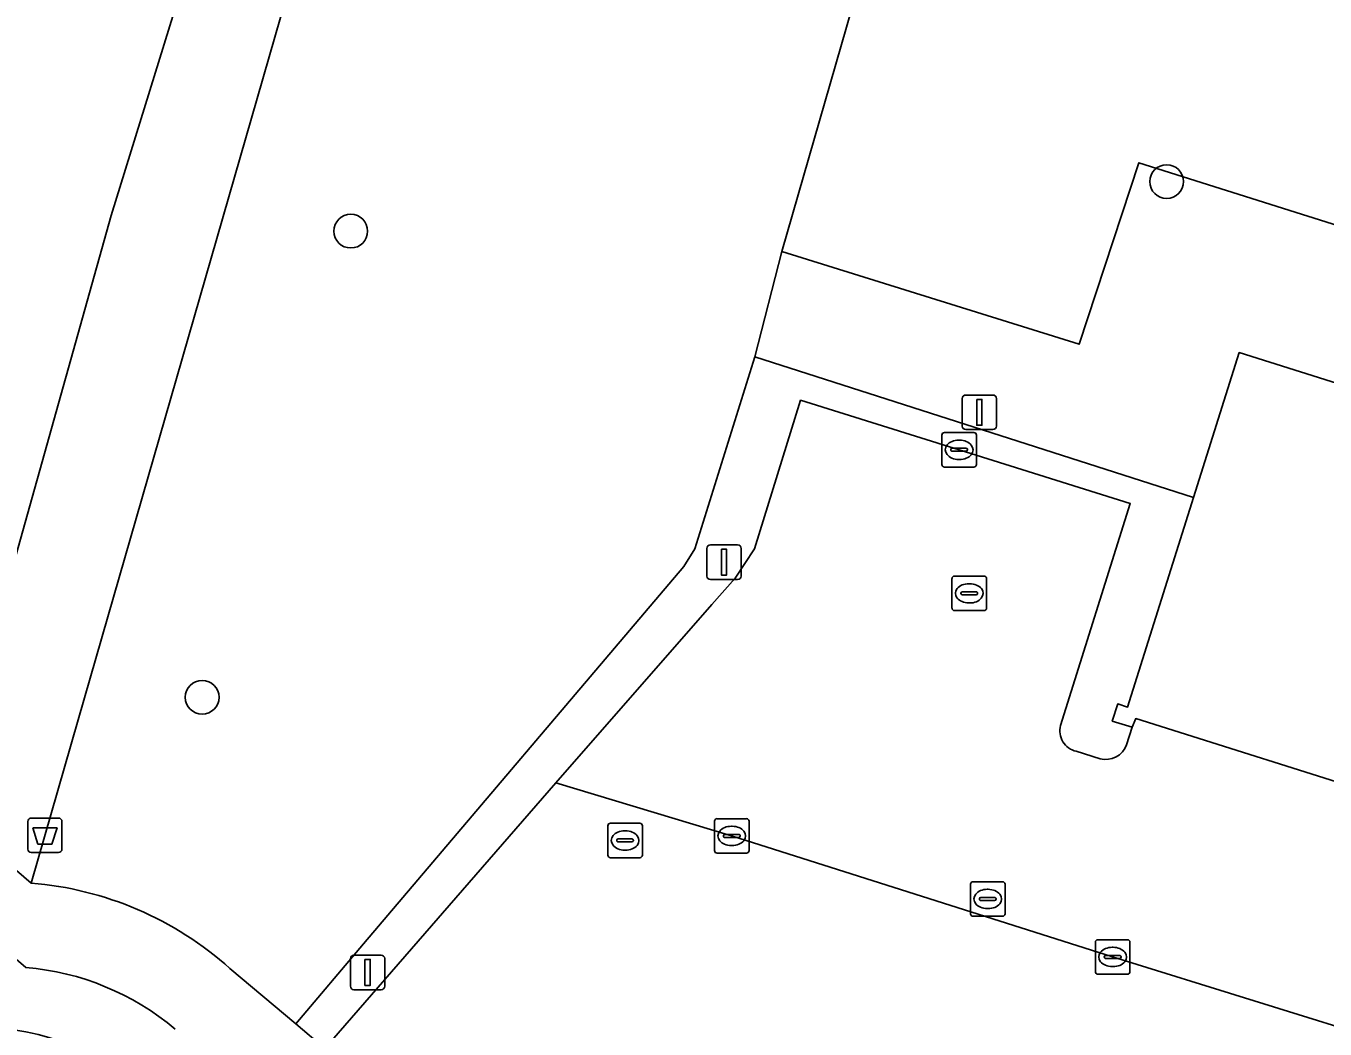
# Model space of a CAD drawing. Extents: x 162803 to 163818, y 381639 to 382475.
# Drawn here: x 163213.57 to 163251.21, y 381692.83 to 381721.89 of the extents above; entities that cross this region are included whole.
import ezdxf

# ---------------------------------------------------------------- set-up
doc = ezdxf.new("R2010")
doc.units = 0
for name, color, linetype in [('IMGEO_Afvalbak', 7, 'Continuous'), ('IMGEO_Boom', 7, 'Continuous'), ('IMGEO_Fietspad_gesloten', 7, 'Continuous'), ('IMGEO_Groenvoorziening', 7, 'Continuous'), ('IMGEO_Kolk', 7, 'Continuous'), ('IMGEO_Lichtmast', 7, 'Continuous'), ('IMGEO_Pand', 7, 'Continuous'), ('IMGEO_Rijbaan_lokaal_open', 7, 'Continuous'), ('IMGEO_Rioolput', 7, 'Continuous'), ('IMGEO_Verkeerseiland_open', 7, 'Continuous'), ('IMGEO_Voetpad_gesloten', 7, 'Continuous'), ('IMGEO_Voetpad_open', 7, 'Continuous')]:
    doc.layers.add(name, color=color, linetype=linetype)

msp = doc.modelspace()

# ---------------------------------------------------------------- linework, layer by layer
at = {"layer": 'IMGEO_Afvalbak'}
for p, q in [((163213.727, 381698.939), (163214.517, 381698.939)), ((163214.517, 381698.939), (163213.727, 381698.939)), ((163213.627, 381698.039), (163213.627, 381698.839)), ((163213.627, 381698.839), (163213.627, 381698.039)), ((163214.617, 381698.839), (163214.617, 381698.039)), ((163214.617, 381698.039), (163214.617, 381698.839)), ((163214.517, 381697.939), (163213.727, 381697.939)), ((163213.727, 381697.939), (163214.517, 381697.939))]:
    msp.add_line(p, q, dxfattribs=at)
msp.add_lwpolyline([(163213.77, 381698.653), (163214.474, 381698.653), (163214.325, 381698.183), (163213.919, 381698.183), (163213.77, 381698.653)], dxfattribs=at)
for centre, start, end in [((163213.727, 381698.839), 90, 180), ((163213.727, 381698.839), 90, 180), ((163214.517, 381698.839), 0, 90), ((163214.517, 381698.839), 360, 90), ((163213.727, 381698.039), 180, 270), ((163213.727, 381698.039), 180, 270), ((163214.517, 381698.039), 270, 0), ((163214.517, 381698.039), 270, 0)]:
    msp.add_arc(centre, 0.1, start, end, dxfattribs=at)
at = {"layer": 'IMGEO_Boom'}
for centre in [(163246.619, 381717.379), (163222.983, 381715.944), (163218.677, 381702.437)]:
    msp.add_circle(centre, 0.489, dxfattribs=at)
at = {"layer": 'IMGEO_Fietspad_gesloten'}
for centre, radius, start, end in [((163212.929, 381686.922), 7.713, 49.9362, 85.1995), ((163212.191, 381685.642), 7.231, 51.8566, 97.5669)]:
    msp.add_arc(centre, radius, start, end, dxfattribs=at)
at = {"layer": 'IMGEO_Groenvoorziening'}
for points in [[(163220.772, 381738.461), (163220.115, 381738.844), (163189.311, 381720.446), (163187.548, 381719.436), (163211.165, 381699.254), (163211.741, 381701.09), (163216.038, 381716.4), (163221.764, 381734.924)], [(163235.47, 381715.356), (163239.525, 381729.44), (163233.036, 381732.232), (163231.626, 381732.839), (163227.895, 381734.558)], [(163224.625, 381733.866), (163220.945, 381722.134), (163215.268, 381702.421), (163213.722, 381697.052)], [(163219.481, 381694.578), (163221.388, 381692.975), (163223.351, 381695.29), (163232.627, 381706.226), (163232.953, 381706.735), (163234.684, 381712.297), (163235.47, 381715.356)]]:
    msp.add_lwpolyline(points, dxfattribs=at)
for points in [[(163292.911, 381706.709), (163292.47, 381707.061), (163291.903, 381707.303), (163254.408, 381723.309), (163240.704, 381728.932), (163239.525, 381729.44), (163235.47, 381715.356), (163244.088, 381712.664), (163245.811, 381717.927), (163292.414, 381703.217), (163292.875, 381706.456)], [(163245.811, 381717.927), (163244.088, 381712.664), (163235.47, 381715.356), (163234.684, 381712.297), (163247.4, 381708.224), (163248.724, 381712.426), (163271.631, 381705.207), (163272.026, 381706.468), (163291.976, 381700.14), (163292.414, 381703.217)]]:
    msp.add_lwpolyline(points, close=True, dxfattribs=at)
msp.add_arc((163212.939, 381687.289), 9.795, 48.0912, 85.4132, dxfattribs=at)
at = {"layer": 'IMGEO_Kolk'}
for p, q in [((163240.107, 381709.182), (163240.107, 381710.034)), ((163240.182, 381710.108), (163241.034, 381710.108)), ((163240.595, 381709.888), (163240.62, 381709.888)), ((163241.108, 381710.034), (163241.108, 381709.182)), ((163240.366, 381709.602), (163240.366, 381709.614)), ((163240.804, 381709.565), (163240.406, 381709.565)), ((163240.409, 381709.651), (163240.807, 381709.651)), ((163240.85, 381709.614), (163240.85, 381709.602)), ((163241.034, 381709.108), (163240.182, 381709.108)), ((163240.618, 381709.328), (163240.593, 381709.328)), ((163233.52, 381697.994), (163233.52, 381698.846)), ((163233.595, 381698.92), (163234.447, 381698.92)), ((163234.008, 381698.7), (163234.033, 381698.7)), ((163234.521, 381698.846), (163234.521, 381697.994)), ((163233.779, 381698.414), (163233.779, 381698.426)), ((163234.217, 381698.377), (163233.819, 381698.377)), ((163233.822, 381698.463), (163234.22, 381698.463)), ((163234.263, 381698.426), (163234.263, 381698.414)), ((163234.447, 381697.92), (163233.595, 381697.92)), ((163234.031, 381698.14), (163234.006, 381698.14)), ((163244.554, 381694.487), (163244.554, 381695.339)), ((163244.629, 381695.413), (163245.481, 381695.413)), ((163245.042, 381695.193), (163245.067, 381695.193)), ((163245.555, 381695.339), (163245.555, 381694.487)), ((163244.813, 381694.907), (163244.813, 381694.919)), ((163245.251, 381694.87), (163244.853, 381694.87)), ((163244.856, 381694.956), (163245.254, 381694.956)), ((163245.297, 381694.919), (163245.297, 381694.907)), ((163245.481, 381694.413), (163244.629, 381694.413)), ((163245.065, 381694.633), (163245.04, 381694.633))]:
    msp.add_line(p, q, dxfattribs=at)
for points in [[(163240.107, 381709.182), (163240.107, 381710.034)], [(163240.182, 381710.108), (163241.034, 381710.108)], [(163241.108, 381710.034), (163241.108, 381709.182)], [(163241.034, 381709.108), (163240.182, 381709.108)], [(163233.52, 381697.994), (163233.52, 381698.846)], [(163233.595, 381698.92), (163234.447, 381698.92)], [(163234.521, 381698.846), (163234.521, 381697.994)], [(163234.447, 381697.92), (163233.595, 381697.92)], [(163244.554, 381694.487), (163244.554, 381695.339)], [(163244.629, 381695.413), (163245.481, 381695.413)], [(163245.555, 381695.339), (163245.555, 381694.487)], [(163245.481, 381694.413), (163244.629, 381694.413)]]:
    msp.add_lwpolyline(points, dxfattribs=at)
for centre, radius, start, end in [((163240.184, 381710.032), 0.0765, 91.552, 178.448), ((163240.184, 381710.032), 0.0765, 91.552, 178.448), ((163241.032, 381710.032), 0.0765, 1.552, 88.448), ((163241.032, 381710.032), 0.0765, 1.552, 88.448), ((163240.406, 381709.611), 0.0403, 85.8775, 175.7526), ((163240.403, 381709.601), 0.0366, 178.938, 274.7102), ((163240.807, 381709.608), 0.043, 264.8664, 352.4533), ((163240.811, 381709.613), 0.0386, 1.7309, 96.639), ((163240.184, 381709.184), 0.0765, 181.552, 268.448), ((163240.184, 381709.184), 0.0765, 181.552, 268.448), ((163241.032, 381709.184), 0.0765, 271.552, 358.448), ((163241.032, 381709.184), 0.0765, 271.552, 358.448), ((163233.597, 381698.844), 0.0765, 91.552, 178.448), ((163233.597, 381698.844), 0.0765, 91.552, 178.448), ((163234.445, 381698.844), 0.0765, 1.552, 88.448), ((163234.445, 381698.844), 0.0765, 1.552, 88.448), ((163233.819, 381698.423), 0.0403, 85.8775, 175.7526), ((163233.816, 381698.413), 0.0366, 178.938, 274.7102), ((163234.22, 381698.42), 0.043, 264.8664, 352.4533), ((163234.224, 381698.425), 0.0386, 1.7309, 96.639), ((163233.597, 381697.996), 0.0765, 181.552, 268.448), ((163233.597, 381697.996), 0.0765, 181.552, 268.448), ((163234.445, 381697.996), 0.0765, 271.552, 358.448), ((163234.445, 381697.996), 0.0765, 271.552, 358.448), ((163244.631, 381695.337), 0.0765, 91.552, 178.448), ((163244.631, 381695.337), 0.0765, 91.552, 178.448), ((163245.479, 381695.337), 0.0765, 1.552, 88.448), ((163245.479, 381695.337), 0.0765, 1.552, 88.448), ((163244.853, 381694.916), 0.0403, 85.8775, 175.7526), ((163244.85, 381694.906), 0.0366, 178.938, 274.7102), ((163245.254, 381694.913), 0.043, 264.8664, 352.4533), ((163245.258, 381694.918), 0.0386, 1.7309, 96.639), ((163244.631, 381694.489), 0.0765, 181.552, 268.448), ((163244.631, 381694.489), 0.0765, 181.552, 268.448), ((163245.479, 381694.489), 0.0765, 271.552, 358.448), ((163245.479, 381694.489), 0.0765, 271.552, 358.448)]:
    msp.add_arc(centre, radius, start, end, dxfattribs=at)
for centre, major_axis, ratio, start_param, end_param in [((163240.594, 381709.608), (-0.387, 0.002), 0.722429, 4.712389, 7.853982), ((163240.619, 381709.608), (-0.39, 0.002), 0.717154, 1.570796, 4.712389), ((163234.007, 381698.42), (-0.387, 0.002), 0.722429, 4.712389, 7.853982), ((163234.032, 381698.42), (-0.39, 0.002), 0.717154, 1.570796, 4.712389), ((163245.041, 381694.913), (-0.387, 0.002), 0.722429, 4.712389, 7.853982), ((163245.066, 381694.913), (-0.39, 0.002), 0.717154, 1.570796, 4.712389)]:
    msp.add_ellipse(centre, major_axis=major_axis, ratio=ratio, start_param=start_param, end_param=end_param, dxfattribs=at)
at = {"layer": 'IMGEO_Lichtmast'}
for p, q in [((163240.697, 381710.295), (163240.697, 381711.095)), ((163240.697, 381711.095), (163240.697, 381710.295)), ((163240.797, 381711.195), (163241.587, 381711.195)), ((163241.587, 381711.195), (163240.797, 381711.195)), ((163241.687, 381711.095), (163241.687, 381710.295)), ((163241.687, 381710.295), (163241.687, 381711.095)), ((163241.587, 381710.195), (163240.797, 381710.195)), ((163240.797, 381710.195), (163241.587, 381710.195)), ((163233.401, 381706.851), (163234.191, 381706.851)), ((163234.191, 381706.851), (163233.401, 381706.851)), ((163233.301, 381705.951), (163233.301, 381706.751)), ((163233.301, 381706.751), (163233.301, 381705.951)), ((163234.291, 381706.751), (163234.291, 381705.951)), ((163234.291, 381705.951), (163234.291, 381706.751)), ((163234.191, 381705.851), (163233.401, 381705.851)), ((163233.401, 381705.851), (163234.191, 381705.851)), ((163222.975, 381694.065), (163222.975, 381694.865)), ((163222.975, 381694.865), (163222.975, 381694.065)), ((163223.075, 381694.965), (163223.865, 381694.965)), ((163223.865, 381694.965), (163223.075, 381694.965)), ((163223.965, 381694.865), (163223.965, 381694.065)), ((163223.965, 381694.065), (163223.965, 381694.865)), ((163223.865, 381693.965), (163223.075, 381693.965)), ((163223.075, 381693.965), (163223.865, 381693.965))]:
    msp.add_line(p, q, dxfattribs=at)
for points in [[(163241.117, 381711.07), (163241.267, 381711.07), (163241.267, 381710.32), (163241.117, 381710.32), (163241.117, 381711.07)], [(163233.721, 381706.726), (163233.871, 381706.726), (163233.871, 381705.976), (163233.721, 381705.976), (163233.721, 381706.726)], [(163223.395, 381694.84), (163223.545, 381694.84), (163223.545, 381694.09), (163223.395, 381694.09), (163223.395, 381694.84)]]:
    msp.add_lwpolyline(points, dxfattribs=at)
for centre, start, end in [((163240.797, 381711.095), 90, 180), ((163240.797, 381711.095), 90, 180), ((163241.587, 381711.095), 0, 90), ((163241.587, 381711.095), 360, 90), ((163240.797, 381710.295), 180, 270), ((163240.797, 381710.295), 180, 270), ((163241.587, 381710.295), 270, 0), ((163241.587, 381710.295), 270, 0), ((163233.401, 381706.751), 90, 180), ((163233.401, 381706.751), 90, 180), ((163234.191, 381706.751), 0, 90), ((163234.191, 381706.751), 360, 90), ((163233.401, 381705.951), 180, 270), ((163233.401, 381705.951), 180, 270), ((163234.191, 381705.951), 270, 0), ((163234.191, 381705.951), 270, 0), ((163223.075, 381694.865), 90, 180), ((163223.075, 381694.865), 90, 180), ((163223.865, 381694.865), 0, 90), ((163223.865, 381694.865), 360, 90), ((163223.075, 381694.065), 180, 270), ((163223.075, 381694.065), 180, 270), ((163223.865, 381694.065), 270, 0), ((163223.865, 381694.065), 270, 0)]:
    msp.add_arc(centre, 0.1, start, end, dxfattribs=at)
at = {"layer": 'IMGEO_Pand'}
msp.add_lwpolyline([(163271.979, 381705.097), (163271.631, 381705.207), (163248.724, 381712.426), (163247.4, 381708.224), (163245.487, 381702.155), (163245.2, 381702.245), (163245.043, 381701.749), (163245.615, 381701.568), (163245.722, 381701.819), (163253.186, 381699.465), (163253.109, 381699.248), (163253.684, 381699.054), (163253.841, 381699.48), (163260.585, 381697.367), (163268.437, 381694.907), (163268.366, 381694.484), (163268.937, 381694.297), (163269.061, 381694.786), (163268.817, 381694.899), (163268.934, 381695.278)], close=True, dxfattribs=at)
at = {"layer": 'IMGEO_Rijbaan_lokaal_open'}
for points in [[(163243.544, 381701.619), (163245.562, 381708.05), (163240.604, 381709.609), (163236.015, 381711.045), (163234.677, 381706.74), (163234.12, 381705.884), (163233.441, 381705.121), (163228.919, 381699.955), (163234.017, 381698.421), (163245.051, 381694.914), (163253.254, 381692.371), (163258.159, 381690.838), (163259.775, 381696.028), (163253.277, 381698.009)], [(163252.941, 381698.638), (163253.109, 381699.248), (163253.186, 381699.465), (163245.722, 381701.819), (163245.615, 381701.568), (163245.459, 381701.062)], [(163244.69, 381700.655), (163244.001, 381700.874)], [(163230.442, 381688.446), (163255.038, 381680.815), (163258.159, 381690.838), (163253.254, 381692.371), (163245.051, 381694.914), (163234.017, 381698.421), (163228.919, 381699.955), (163222.235, 381692.264), (163227.645, 381687.719)]]:
    msp.add_lwpolyline(points, dxfattribs=at)
for centre, radius, start, end in [((163244.124, 381701.462), 0.601, 164.9009, 258.1509), ((163244.85, 381701.282), 0.647, 255.6659, 340.1149)]:
    msp.add_arc(centre, radius, start, end, dxfattribs=at)
at = {"layer": 'IMGEO_Rioolput'}
for p, q in [((163240.4, 381705.023), (163240.4, 381705.875)), ((163240.475, 381705.949), (163241.327, 381705.949)), ((163240.888, 381705.729), (163240.913, 381705.729)), ((163241.401, 381705.875), (163241.401, 381705.023)), ((163240.659, 381705.443), (163240.659, 381705.455)), ((163241.097, 381705.406), (163240.699, 381705.406)), ((163240.702, 381705.492), (163241.1, 381705.492)), ((163241.143, 381705.455), (163241.143, 381705.443)), ((163241.327, 381704.949), (163240.475, 381704.949)), ((163240.911, 381705.169), (163240.886, 381705.169)), ((163230.429, 381697.862), (163230.429, 381698.714)), ((163230.504, 381698.788), (163231.356, 381698.788)), ((163230.917, 381698.568), (163230.942, 381698.568)), ((163231.43, 381698.714), (163231.43, 381697.862)), ((163230.688, 381698.282), (163230.688, 381698.294)), ((163231.126, 381698.245), (163230.728, 381698.245)), ((163230.731, 381698.331), (163231.129, 381698.331)), ((163231.172, 381698.294), (163231.172, 381698.282)), ((163230.94, 381698.008), (163230.915, 381698.008)), ((163231.356, 381697.788), (163230.504, 381697.788)), ((163241.01, 381697.093), (163241.862, 381697.093)), ((163240.935, 381696.167), (163240.935, 381697.019)), ((163241.423, 381696.873), (163241.448, 381696.873)), ((163241.936, 381697.019), (163241.936, 381696.167)), ((163241.194, 381696.587), (163241.194, 381696.599)), ((163241.632, 381696.55), (163241.234, 381696.55)), ((163241.237, 381696.636), (163241.635, 381696.636)), ((163241.446, 381696.313), (163241.421, 381696.313)), ((163241.678, 381696.599), (163241.678, 381696.587)), ((163241.862, 381696.093), (163241.01, 381696.093))]:
    msp.add_line(p, q, dxfattribs=at)
for points in [[(163240.4, 381705.023), (163240.4, 381705.875)], [(163240.475, 381705.949), (163241.327, 381705.949)], [(163241.401, 381705.875), (163241.401, 381705.023)], [(163241.327, 381704.949), (163240.475, 381704.949)], [(163230.429, 381697.862), (163230.429, 381698.714)], [(163230.504, 381698.788), (163231.356, 381698.788)], [(163231.43, 381698.714), (163231.43, 381697.862)], [(163231.356, 381697.788), (163230.504, 381697.788)], [(163241.01, 381697.093), (163241.862, 381697.093)], [(163240.935, 381696.167), (163240.935, 381697.019)], [(163241.936, 381697.019), (163241.936, 381696.167)], [(163241.862, 381696.093), (163241.01, 381696.093)]]:
    msp.add_lwpolyline(points, dxfattribs=at)
for centre, radius, start, end in [((163240.477, 381705.873), 0.0765, 91.552, 178.448), ((163240.477, 381705.873), 0.0765, 91.552, 178.448), ((163241.325, 381705.873), 0.0765, 1.552, 88.448), ((163241.325, 381705.873), 0.0765, 1.552, 88.448), ((163240.699, 381705.452), 0.0403, 85.8775, 175.7526), ((163240.696, 381705.442), 0.0366, 178.938, 274.7102), ((163241.1, 381705.449), 0.043, 264.8664, 352.4533), ((163241.104, 381705.454), 0.0386, 1.7309, 96.639), ((163240.477, 381705.025), 0.0765, 181.552, 268.448), ((163240.477, 381705.025), 0.0765, 181.552, 268.448), ((163241.325, 381705.025), 0.0765, 271.552, 358.448), ((163241.325, 381705.025), 0.0765, 271.552, 358.448), ((163230.506, 381698.712), 0.0765, 91.552, 178.448), ((163230.506, 381698.712), 0.0765, 91.552, 178.448), ((163231.354, 381698.712), 0.0765, 1.552, 88.448), ((163231.354, 381698.712), 0.0765, 1.552, 88.448), ((163230.728, 381698.291), 0.0403, 85.8775, 175.7526), ((163230.725, 381698.281), 0.0366, 178.938, 274.7102), ((163231.129, 381698.288), 0.043, 264.8664, 352.4533), ((163231.133, 381698.293), 0.0386, 1.7309, 96.639), ((163230.506, 381697.864), 0.0765, 181.552, 268.448), ((163230.506, 381697.864), 0.0765, 181.552, 268.448), ((163231.354, 381697.864), 0.0765, 271.552, 358.448), ((163231.354, 381697.864), 0.0765, 271.552, 358.448), ((163241.012, 381697.017), 0.0765, 91.552, 178.448), ((163241.012, 381697.017), 0.0765, 91.552, 178.448), ((163241.86, 381697.017), 0.0765, 1.552, 88.448), ((163241.86, 381697.017), 0.0765, 1.552, 88.448), ((163241.234, 381696.596), 0.0403, 85.8775, 175.7526), ((163241.231, 381696.586), 0.0366, 178.938, 274.7102), ((163241.635, 381696.593), 0.043, 264.8664, 352.4533), ((163241.639, 381696.598), 0.0386, 1.7309, 96.639), ((163241.012, 381696.169), 0.0765, 181.552, 268.448), ((163241.012, 381696.169), 0.0765, 181.552, 268.448), ((163241.86, 381696.169), 0.0765, 271.552, 358.448), ((163241.86, 381696.169), 0.0765, 271.552, 358.448)]:
    msp.add_arc(centre, radius, start, end, dxfattribs=at)
for centre, major_axis, ratio, start_param, end_param in [((163240.887, 381705.449), (-0.387, 0.002), 0.722429, 4.712389, 7.853982), ((163240.912, 381705.449), (-0.39, 0.002), 0.717154, 1.570796, 4.712389), ((163230.916, 381698.288), (-0.387, 0.002), 0.722429, 4.712389, 7.853982), ((163230.941, 381698.288), (-0.39, 0.002), 0.717154, 1.570796, 4.712389), ((163241.422, 381696.593), (-0.387, 0.002), 0.722429, 4.712389, 7.853982), ((163241.447, 381696.593), (-0.39, 0.002), 0.717154, 1.570796, 4.712389)]:
    msp.add_ellipse(centre, major_axis=major_axis, ratio=ratio, start_param=start_param, end_param=end_param, dxfattribs=at)
at = {"layer": 'IMGEO_Verkeerseiland_open'}
msp.add_arc((163212.191, 381685.642), 7.231, 51.8566, 97.5669, dxfattribs=at)
at = {"layer": 'IMGEO_Voetpad_gesloten'}
msp.add_lwpolyline([(163221.764, 381734.924), (163216.038, 381716.4), (163211.741, 381701.09), (163211.165, 381699.254), (163213.722, 381697.052), (163215.268, 381702.421), (163220.945, 381722.134)], dxfattribs=at)
at = {"layer": 'IMGEO_Voetpad_open'}
for points in [[(163245.459, 381701.062), (163245.615, 381701.568), (163245.043, 381701.749), (163245.2, 381702.245), (163245.487, 381702.155), (163247.4, 381708.224), (163234.684, 381712.297), (163232.953, 381706.735), (163232.627, 381706.226), (163223.351, 381695.29), (163221.388, 381692.975), (163222.235, 381692.264), (163228.919, 381699.955), (163233.441, 381705.121)], [(163233.441, 381705.121), (163234.12, 381705.884), (163234.677, 381706.74), (163236.015, 381711.045), (163240.604, 381709.609), (163245.562, 381708.05), (163243.544, 381701.619)], [(163244.001, 381700.874), (163244.69, 381700.655)], [(163213.722, 381697.052), (163211.165, 381699.254), (163209.887, 381697.758), (163213.574, 381694.608)], [(163230.825, 381684.903), (163229.461, 381686.111), (163227.645, 381687.719), (163222.235, 381692.264), (163221.388, 381692.975), (163219.481, 381694.578)]]:
    msp.add_lwpolyline(points, dxfattribs=at)
for centre, radius, start, end in [((163244.124, 381701.462), 0.601, 164.9009, 258.1509), ((163244.85, 381701.282), 0.647, 255.6659, 340.1149), ((163212.939, 381687.289), 9.795, 48.0912, 85.4132), ((163212.929, 381686.922), 7.713, 49.9362, 85.1995)]:
    msp.add_arc(centre, radius, start, end, dxfattribs=at)

doc.saveas('drawing.dxf')
